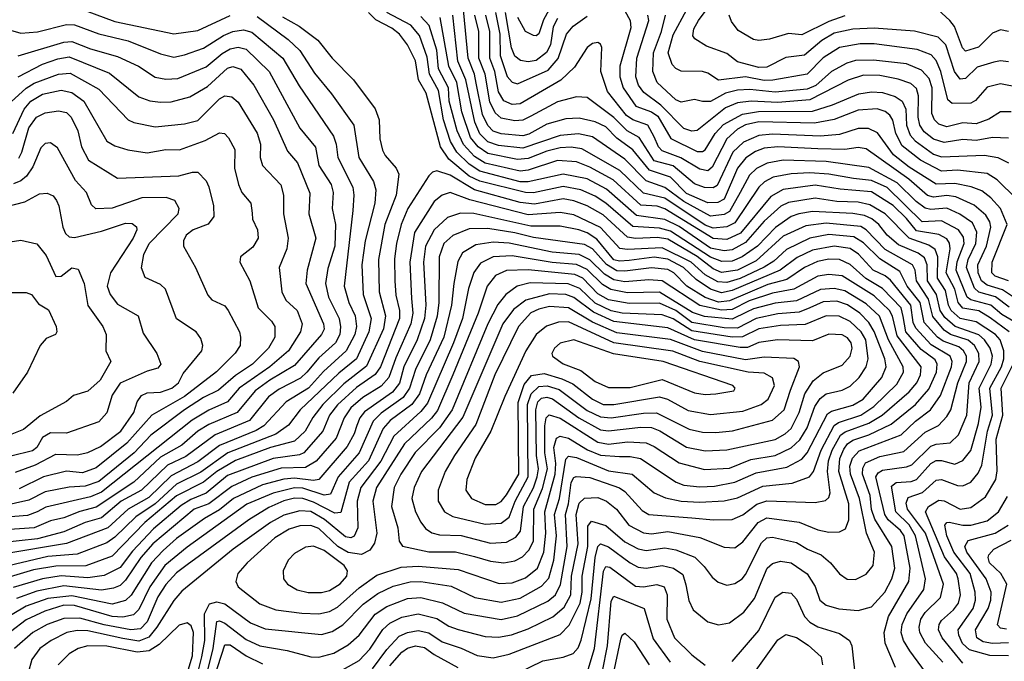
# Model space of a CAD drawing. Extents: x 1308313 to 1441400, y 959662 to 1036319.
# Tile 271 of 656: x 1339371 to 1343039, y 1000938 to 1003329. Entities that reach past the tile are written whole.
import ezdxf

# ---------------------------------------------------------------- set-up
doc = ezdxf.new("R2010")
doc.units = 0

msp = doc.modelspace()

# ---------------------------------------------------------------- linework, layer by layer
at = {"layer": '0CON10XD'}
for points in [[(1341396.4, 1003465), (1341322.1, 1003327.9), (1341304.8, 1003275.2), (1341295, 1003268.4), (1341285, 1003270), (1341255, 1003284.7), (1341226.3, 1003336.3)], [(1343055, 1003171.4), (1343025, 1003175.3), (1343000.8, 1003170.8), (1342938.5, 1003151.5), (1342895, 1003108.8), (1342875, 1003106.4), (1342853.2, 1003135), (1342821.5, 1003235), (1342793.1, 1003263.1), (1342705, 1003286), (1342555, 1003297.4), (1342475, 1003293.5), (1342405, 1003277.7), (1342359.1, 1003250.9), (1342295, 1003196), (1342225, 1003187.7), (1342155, 1003152.2), (1342125, 1003150.9), (1342045, 1003171.9), (1342005, 1003202.3), (1341929.9, 1003229.9), (1341886.8, 1003256.8), (1341878.5, 1003268.5), (1341882.8, 1003295), (1341899.5, 1003325), (1341958.1, 1003405)], [(1339615, 1003362.8), (1339725, 1003321.4), (1339945, 1003275.2), (1340035, 1003287.9), (1340155, 1003344.2)], [(1342825, 1000788.9), (1342687.2, 1000977.2), (1342663.8, 1001015), (1342655.2, 1001045), (1342659.1, 1001075), (1342676.3, 1001115), (1342738.9, 1001205), (1342745.2, 1001244.8), (1342708.8, 1001405), (1342685, 1001446.7), (1342634.9, 1001495), (1342619.6, 1001590.4), (1342636.2, 1001603.8), (1342692.8, 1001607.2), (1342712.6, 1001615), (1342765, 1001674.5), (1342785, 1001685.8), (1342805, 1001686.1), (1342855, 1001672.1), (1342885, 1001686.1), (1342915, 1001723.8), (1342943.5, 1001823.5), (1342953.6, 1001885), (1342945.5, 1001955), (1342990.8, 1002045), (1342995.1, 1002075), (1342987.1, 1002105), (1342965.9, 1002135), (1342943.8, 1002153.8), (1342855.6, 1002185.6), (1342818.3, 1002218.3), (1342800.9, 1002245), (1342787.1, 1002305), (1342752.9, 1002355), (1342752.1, 1002415), (1342741.7, 1002441.7), (1342718.6, 1002458.6), (1342645, 1002489.2), (1342602.5, 1002525), (1342571.9, 1002565), (1342546.1, 1002586.1), (1342518.6, 1002598.6), (1342475, 1002606.6), (1342325, 1002614.4), (1342274.3, 1002605.7), (1342245, 1002594.8), (1342186.3, 1002553.7), (1342119.1, 1002485), (1342062.6, 1002445), (1342025, 1002428.2), (1341987, 1002427), (1341945, 1002443.5), (1341795, 1002540.2), (1341755, 1002551.7), (1341655, 1002557.6), (1341555.1, 1002645.1), (1341515, 1002671.2), (1341461.1, 1002695), (1341395, 1002706.9), (1341285, 1002683.8), (1341255, 1002684.3), (1341085, 1002727.1), (1341045.7, 1002745.7), (1340969.3, 1002809.3), (1340938.9, 1002855), (1340885.7, 1003055), (1340856.2, 1003105), (1340844.8, 1003175), (1340816.2, 1003235), (1340785.6, 1003275), (1340757.1, 1003297.1), (1340698.2, 1003328.2), (1340670.9, 1003355)], [(1342810.6, 1000935), (1342746.1, 1001005), (1342724.4, 1001045), (1342721.7, 1001065), (1342728.6, 1001095), (1342745, 1001119.8), (1342801, 1001175), (1342812.7, 1001225), (1342745.1, 1001415), (1342678.1, 1001505), (1342673.3, 1001526.7), (1342681.5, 1001548.5), (1342735, 1001566.7), (1342785, 1001613), (1342805, 1001614.8), (1342865, 1001592.6), (1342885, 1001591.1), (1342915, 1001605.8), (1342941.8, 1001638.2), (1342955, 1001668.1), (1342977.3, 1001795), (1342995.5, 1001855), (1342985.1, 1001955), (1343028.8, 1002035), (1343037.4, 1002065), (1343037.4, 1002095), (1343024.1, 1002135), (1343006.1, 1002156.1), (1342935, 1002203), (1342875, 1002215.5), (1342841.6, 1002245), (1342831.3, 1002265), (1342819.6, 1002319.6), (1342789.8, 1002365), (1342791.2, 1002445), (1342781.9, 1002471.9), (1342758.2, 1002488.2), (1342684.5, 1002514.5), (1342595.5, 1002605.5), (1342538.5, 1002638.5), (1342495, 1002649.2), (1342415, 1002651.4), (1342335, 1002664.1), (1342235, 1002647), (1342206.8, 1002633.2), (1342145, 1002577.3), (1342075, 1002498.4), (1342025, 1002470.9), (1341995, 1002467.5), (1341945, 1002477.7), (1341827.4, 1002557.4), (1341775, 1002583.6), (1341669.4, 1002599.4), (1341556.6, 1002696.6), (1341485, 1002735.8), (1341395, 1002753.4), (1341265.4, 1002724.6), (1341235, 1002724.9), (1341085, 1002764.3), (1341045, 1002789.7), (1340999.6, 1002835), (1340975.7, 1002875), (1340949.8, 1002955), (1340930.9, 1003065), (1340897.8, 1003125), (1340888.5, 1003188.5), (1340859.8, 1003269.8), (1340827.7, 1003307.7), (1340738.1, 1003355)], [(1343085, 1002287.1), (1343032.3, 1002322.3), (1342975, 1002339.7), (1342954.7, 1002355), (1342942, 1002385), (1342941, 1002415), (1342973.2, 1002485), (1342989.3, 1002555), (1342985.1, 1002575.1), (1342970.1, 1002600.1), (1342926.8, 1002636.8), (1342858.5, 1002668.5), (1342825, 1002673.3), (1342775, 1002667.4), (1342753.2, 1002673.2), (1342684.2, 1002734.2), (1342525, 1002847.3), (1342495, 1002852.3), (1342445, 1002845.1), (1342345, 1002847.3), (1342195, 1002855.1), (1342145, 1002849.2), (1342112.2, 1002837.8), (1342076.4, 1002813.6), (1342045, 1002775.7), (1341995, 1002660), (1341972.3, 1002647.7), (1341935, 1002646.2), (1341855, 1002681.2), (1341795, 1002741.5), (1341717.5, 1002767.5), (1341655, 1002843.8), (1341595, 1002887.5), (1341555, 1002929.1), (1341515, 1002948.1), (1341455, 1002961.8), (1341405, 1002959), (1341335, 1002939), (1341267.6, 1002902.4), (1341245, 1002896.1), (1341165, 1002903.5), (1341135, 1002913.5), (1341115, 1002934), (1341095.5, 1002975), (1341071.8, 1003091.8), (1341065.3, 1003125), (1341041.6, 1003185), (1341024.5, 1003365)], [(1341143.2, 1003355), (1341159.6, 1003275), (1341160.6, 1003195), (1341187.1, 1003117.1), (1341205, 1003095.2), (1341225, 1003089.6), (1341339.2, 1003140.8), (1341376.7, 1003183.3), (1341408.5, 1003275), (1341432.6, 1003305), (1341485, 1003342.1)], [(1341375, 1003333.3), (1341358.4, 1003301.6), (1341348.6, 1003235), (1341333.4, 1003206.6), (1341295, 1003176.8), (1341265, 1003172), (1341236.3, 1003176.3), (1341215, 1003193.1), (1341203.3, 1003223.3), (1341180.7, 1003355)], [(1341625, 1003361.5), (1341644.8, 1003325), (1341647.8, 1003297.8), (1341607.3, 1003155), (1341606.4, 1003115), (1341618.6, 1003075), (1341666.3, 1003006.3), (1341725, 1002985.3), (1341748.6, 1002968.6), (1341796.3, 1002886.3), (1341895, 1002837.7), (1341915, 1002837), (1341925, 1002843.9), (1341962.4, 1002905), (1341992.5, 1002937.5), (1342063.3, 1002976.7), (1342123.2, 1002986.8), (1342325, 1002987.9), (1342399.3, 1003010.7), (1342497.7, 1003052.3), (1342545, 1003059.7), (1342585, 1003056.7), (1342632.9, 1003042.9), (1342659.3, 1003025), (1342672, 1002995), (1342675.3, 1002935), (1342688.5, 1002898.5), (1342707, 1002877), (1342775, 1002827.7), (1342805, 1002817.8), (1342965, 1002823.6), (1343015, 1002815.2), (1343054.8, 1002794.8)], [(1343095, 1003075.6), (1343025, 1003089.8), (1342975, 1003076.8), (1342932.3, 1003027.7), (1342915, 1003016.9), (1342845, 1003016.3), (1342829.3, 1003029.3), (1342803.4, 1003135), (1342785, 1003175.9), (1342767.3, 1003197.3), (1342715, 1003218), (1342555, 1003238.1), (1342501.7, 1003238.3), (1342425, 1003224.5), (1342365, 1003186.9), (1342305, 1003125.9), (1342177.3, 1003102.7), (1342145, 1003101.8), (1342075, 1003115.3), (1341975, 1003102.7), (1341935, 1003129.2), (1341915.2, 1003135.2), (1341835, 1003136.7), (1341815, 1003146.1), (1341801.7, 1003161.7), (1341787, 1003205), (1341805, 1003272.4), (1341856.1, 1003366.1)], [(1343055, 1003284.7), (1343025, 1003290.6), (1342995, 1003278.1), (1342943.4, 1003226.6), (1342895, 1003210.8), (1342883.3, 1003223.3), (1342853.6, 1003303.6), (1342836.6, 1003325), (1342775, 1003381.8)], [(1340255, 1003340), (1340370.8, 1003255), (1340413.9, 1003213.9), (1340469.6, 1003129.6), (1340532.8, 1003052.8), (1340616.2, 1002935), (1340634.8, 1002815), (1340688.9, 1002725), (1340698.1, 1002695), (1340693.7, 1002645), (1340657.3, 1002505), (1340645.5, 1002415), (1340650.5, 1002305), (1340680.3, 1002215), (1340672, 1002165), (1340625.1, 1002064.9), (1340559.2, 1002010.8), (1340416, 1001875), (1340372.5, 1001817.5), (1340325.6, 1001784.4), (1340145.9, 1001714.1), (1340045, 1001642.9), (1339955, 1001597.4), (1339875, 1001524.5), (1339803.4, 1001476.6), (1339725, 1001400.4), (1339695, 1001378.9), (1339585, 1001337.5), (1339475, 1001328.2), (1339065, 1001230.8)], [(1340349.7, 1003339.7), (1340411.8, 1003305), (1340481.7, 1003251.7), (1340535, 1003184.6), (1340614.7, 1003105), (1340695, 1002996.7), (1340709.7, 1002955), (1340712.6, 1002885), (1340722.1, 1002842.1), (1340731.9, 1002821.9), (1340773.9, 1002775), (1340783.1, 1002753.1), (1340773.7, 1002675), (1340731.3, 1002565), (1340707, 1002435), (1340710.5, 1002315), (1340733.8, 1002225), (1340726.3, 1002176.3), (1340662.8, 1002037.2), (1340578.5, 1001971.5), (1340499.9, 1001895), (1340463.4, 1001846.6), (1340434.5, 1001795), (1340395, 1001757.5), (1340305, 1001734.7), (1340175, 1001686), (1340104.8, 1001645), (1340055, 1001605.6), (1339955, 1001554.2), (1339837, 1001455), (1339715, 1001329.7), (1339616.8, 1001293.2), (1339505, 1001292.4), (1339421.9, 1001278.1), (1339144.4, 1001195.6)], [(1339205, 1003327), (1339375, 1003278.5), (1339436.9, 1003283.1), (1339545, 1003310.2), (1339575, 1003309), (1339665, 1003276.1), (1339775, 1003249.3), (1339895, 1003201.1), (1339945, 1003189.4), (1339985, 1003197), (1340055, 1003221.9), (1340129.9, 1003270.1), (1340165, 1003284.8), (1340205, 1003290.8), (1340235, 1003282.1), (1340351.5, 1003185), (1340411.6, 1003081.6), (1340539.6, 1002895), (1340550, 1002865), (1340555.7, 1002815), (1340611.7, 1002705), (1340616, 1002675), (1340612, 1002618), (1340579.6, 1002335), (1340596.6, 1002275), (1340620.1, 1002225), (1340625.9, 1002185), (1340618.9, 1002155), (1340587.6, 1002095), (1340502.4, 1002017.6), (1340446.5, 1001955), (1340363.5, 1001905), (1340280.2, 1001815), (1340252.3, 1001797.7), (1340115, 1001741.4), (1340035, 1001681.5), (1339935, 1001628.8), (1339851.8, 1001548.2), (1339774.8, 1001505.2), (1339698.8, 1001435)], [(1343057.9, 1002165), (1342987, 1002217), (1342945, 1002243.7), (1342885, 1002253.9), (1342867.3, 1002275), (1342854.9, 1002325), (1342822.9, 1002385), (1342838.2, 1002475), (1342835.5, 1002495.5), (1342825, 1002512), (1342795, 1002527.6), (1342712.2, 1002542.2), (1342675, 1002588.1), (1342625, 1002635.9), (1342545, 1002687.6), (1342427.4, 1002697.4), (1342335, 1002712.3), (1342215, 1002695.4), (1342170, 1002670), (1342056.7, 1002533.3), (1342005, 1002510), (1341955, 1002513.6), (1341775, 1002623.6), (1341746.1, 1002633.9), (1341685, 1002637.3), (1341581.6, 1002731.6), (1341495, 1002779.3), (1341445, 1002798.8), (1341375, 1002803.4), (1341265, 1002767.8), (1341235, 1002763.5), (1341105, 1002794.2), (1341065, 1002818.5), (1341023.7, 1002863.7), (1341000.2, 1002915), (1340971.4, 1003025), (1340968, 1003075), (1340931.1, 1003145), (1340924.7, 1003215), (1340896.8, 1003306.8), (1340865, 1003340.3)], [(1343090, 1002195), (1343029.6, 1002229.6), (1342989, 1002265), (1342915.1, 1002285.1), (1342901.5, 1002295), (1342859.6, 1002395), (1342863.5, 1002426.5), (1342890, 1002495), (1342887.8, 1002517.8), (1342868.3, 1002545), (1342805, 1002578.8), (1342733.7, 1002575), (1342603.4, 1002703.4), (1342545, 1002728.8), (1342477, 1002737), (1342385, 1002752.9), (1342315, 1002757.5), (1342245, 1002754.6), (1342178.1, 1002741.9), (1342145.3, 1002724.7), (1342124.1, 1002705), (1342035, 1002571.8), (1342005, 1002556.2), (1341955, 1002551.8), (1341925, 1002563), (1341775, 1002664), (1341695, 1002681.6), (1341606.7, 1002766.7), (1341465, 1002847.6), (1341425, 1002853.9), (1341385, 1002851.2), (1341335, 1002839), (1341265, 1002811.3), (1341225, 1002807.9), (1341115, 1002830.3), (1341078.4, 1002855), (1341049.9, 1002889.9), (1341017.9, 1002985), (1340999.1, 1003095), (1340969.7, 1003155), (1340937.3, 1003337.3)], [(1343056.9, 1002256.9), (1343006.1, 1002296.1), (1342945, 1002312.7), (1342927.8, 1002327.8), (1342898.1, 1002405), (1342904.9, 1002435), (1342933.4, 1002495), (1342937.3, 1002537.3), (1342921, 1002571), (1342874.1, 1002604.1), (1342825, 1002626.6), (1342765, 1002621.8), (1342745, 1002625.9), (1342711.1, 1002651.1), (1342640.5, 1002720.5), (1342535, 1002777.6), (1342375, 1002799.6), (1342215, 1002805.1), (1342156.2, 1002793.8), (1342116.4, 1002773.6), (1342090.4, 1002749.6), (1342055.7, 1002684.3), (1342015, 1002613.4), (1341995, 1002603.2), (1341945, 1002596.7), (1341845, 1002651), (1341775, 1002703.4), (1341705, 1002727.8), (1341625, 1002809.1), (1341505, 1002892.3), (1341452.6, 1002902.6), (1341385, 1002896.7), (1341245, 1002850.3), (1341155, 1002859.9), (1341115, 1002873.8), (1341085, 1002903.8), (1341066.3, 1002946.3), (1341032.4, 1003105), (1341003.5, 1003173.5), (1340984.9, 1003345)], [(1342626.3, 1002825), (1342566.6, 1002906.6), (1342533.4, 1002923.4), (1342495, 1002922.6), (1342425, 1002901.2), (1342355, 1002893.9), (1342175, 1002901.9), (1342125, 1002897.2), (1342068, 1002872), (1342027.6, 1002835), (1341969.8, 1002710.2), (1341955, 1002702.3), (1341922.7, 1002702.7), (1341885, 1002716.8), (1341805, 1002783.8), (1341735, 1002803.1), (1341679.1, 1002889.1), (1341634.3, 1002914.3), (1341583.8, 1002963.8), (1341485, 1003038.8), (1341445, 1003041.6), (1341375, 1003022.6), (1341275, 1002969.4), (1341245, 1002953.9), (1341215, 1002951.6), (1341165, 1002961.5), (1341142, 1002982), (1341122, 1003022), (1341105.5, 1003125), (1341081.7, 1003185), (1341081.4, 1003285), (1341067, 1003345)], [(1343085, 1002661.5), (1343012.3, 1002732.3), (1342975.5, 1002755), (1342865, 1002767.9), (1342805, 1002764.6), (1342727, 1002805), (1342659, 1002859), (1342635.1, 1002905), (1342623.8, 1002953.8), (1342612.8, 1002972.8), (1342595, 1002986.3), (1342565, 1002995.8), (1342495, 1002990.8), (1342405, 1002956), (1342332.4, 1002942.4), (1342125, 1002947.6), (1342075, 1002937.2), (1342045, 1002921.2), (1342005.6, 1002884.4), (1341950.7, 1002779.3), (1341935, 1002764.8), (1341905, 1002771), (1341833.5, 1002813.5), (1341765, 1002839.5), (1341750.6, 1002855), (1341735, 1002892.5), (1341711.1, 1002935), (1341655, 1002955.4), (1341631.9, 1002971.9), (1341560.5, 1003060.5), (1341536.1, 1003135), (1341539.1, 1003225), (1341535, 1003237.5), (1341525, 1003243.1), (1341505, 1003239.5), (1341485.6, 1003225), (1341438.3, 1003151.7), (1341387.3, 1003102.7), (1341235, 1003015.2), (1341205, 1003012.9), (1341175, 1003026.6), (1341155, 1003059.6), (1341140.8, 1003135), (1341122.1, 1003185), (1341122.6, 1003285), (1341107.2, 1003345)], [(1343055, 1002887), (1342995, 1002889.8), (1342935, 1002878.4), (1342885, 1002881.7), (1342815, 1002871.2), (1342775, 1002883.5), (1342740.7, 1002910.7), (1342725, 1002935.4), (1342718.8, 1002965), (1342720.1, 1003045), (1342712, 1003072), (1342691.3, 1003091.3), (1342643.6, 1003106.4), (1342575, 1003121.1), (1342515, 1003121.3), (1342457.3, 1003102.7), (1342315, 1003029.9), (1342195, 1003020.4), (1342095.5, 1003024.5), (1342045, 1003019.2), (1342000.2, 1002999.8), (1341895, 1002915.3), (1341875, 1002913.6), (1341845, 1002922.5), (1341759.7, 1003009.7), (1341696.8, 1003056.8), (1341676.5, 1003085), (1341666.2, 1003115), (1341670.7, 1003185), (1341714.5, 1003325), (1341710.5, 1003345)], [(1343065, 1002984.7), (1343025, 1002985.3), (1342981.9, 1002958.1), (1342935, 1002940), (1342885, 1002943.8), (1342825, 1002929.7), (1342795, 1002939.1), (1342779.8, 1002955), (1342769.5, 1002979.5), (1342770.1, 1003075), (1342759.3, 1003109.3), (1342731, 1003141), (1342675, 1003164.2), (1342551.8, 1003178.2), (1342485, 1003177), (1342453.1, 1003166.9), (1342395, 1003135.9), (1342336.6, 1003083.4), (1342305, 1003069.3), (1342185, 1003058.9), (1342091.6, 1003068.4), (1342045, 1003066.5), (1342000.8, 1003055), (1341945, 1003023.7), (1341915, 1003023.7), (1341885, 1003031.4), (1341835, 1003021.3), (1341815, 1003029.6), (1341745.7, 1003095), (1341729.4, 1003135), (1341731.8, 1003205), (1341762.1, 1003285), (1341776.8, 1003345)], [(1342445, 1003342.8), (1342385, 1003321.5), (1342285, 1003272), (1342235, 1003277), (1342165, 1003255.7), (1342125, 1003250.5), (1342105, 1003254.1), (1342048.2, 1003288.2), (1342022.3, 1003322.3), (1342013.9, 1003345)], [(1339365, 1003194), (1339535, 1003244.3), (1339565, 1003247.7), (1339635, 1003219.4), (1339735, 1003191.9), (1339813.8, 1003155), (1339875, 1003114.8), (1339915, 1003107.3), (1339960.2, 1003109.8)], [(1339960.2, 1003109.8), (1340065, 1003152.4), (1340125, 1003202.8), (1340155, 1003220.3), (1340185, 1003226.5), (1340215, 1003218.9), (1340300.2, 1003135), (1340415, 1002923.8), (1340473.1, 1002853.1), (1340484.8, 1002785), (1340530.8, 1002715), (1340539, 1002685), (1340534.8, 1002625), (1340547.7, 1002565), (1340544.8, 1002485), (1340518.7, 1002401.3), (1340510.2, 1002345), (1340521.1, 1002295), (1340560.8, 1002215), (1340566.5, 1002183.5), (1340563.2, 1002155), (1340547.4, 1002125), (1340485, 1002068.4), (1340440.2, 1002015), (1340416.9, 1001993.1), (1340338, 1001952), (1340297.4, 1001922.6), (1340226.5, 1001835), (1340098.6, 1001781.4), (1339989.4, 1001700.6), (1339921.7, 1001668.3), (1339825, 1001575.6), (1339749, 1001535), (1339675, 1001472.7), (1339615, 1001455.1), (1339535, 1001420.8), (1339436.5, 1001393.5), (1339300.3, 1001379.7)], [(1339365, 1003115.2), (1339455, 1003163.1), (1339513, 1003183), (1339555, 1003190.1), (1339705, 1003128.8), (1339815, 1003040.5), (1339855, 1003025.7), (1339895, 1003021.4), (1339935, 1003022.9), (1340005, 1003040.8), (1340069.9, 1003080.1), (1340145, 1003147.5), (1340165, 1003153.5), (1340194.2, 1003144.2), (1340243, 1003085), (1340316.7, 1002955), (1340368.4, 1002838.4), (1340406.3, 1002795), (1340451.5, 1002681.5), (1340448.4, 1002605), (1340474, 1002515), (1340441.6, 1002395), (1340437.3, 1002345), (1340502.1, 1002195), (1340505.2, 1002175), (1340495.7, 1002155), (1340395, 1002040), (1340302.5, 1001985), (1340248, 1001945), (1340181.1, 1001865), (1340075, 1001820.3), (1340035, 1001795.1), (1339975, 1001742.8), (1339895, 1001698.6), (1339795.9, 1001605), (1339655, 1001511.8), (1339595, 1001496.3), (1339535, 1001471.8), (1339485, 1001461.4), (1339425, 1001435.4), (1339295, 1001426.4)], [(1339325, 1003009.8), (1339395, 1003073), (1339425, 1003092.1), (1339515, 1003126), (1339559.1, 1003129.1), (1339665, 1003069.8), (1339775.3, 1002955.3), (1339795.3, 1002945.3), (1339875, 1002929.8), (1339985, 1002940.7), (1340035, 1002952.3), (1340115, 1003033.9), (1340135, 1003044.8), (1340161.5, 1003041.5), (1340185, 1003020.8), (1340255, 1002905.5), (1340268.1, 1002865), (1340266.6, 1002815), (1340275.3, 1002785), (1340343.5, 1002713.5), (1340353.2, 1002675), (1340353.6, 1002605), (1340371.1, 1002515), (1340365.8, 1002475), (1340337.2, 1002405), (1340347.7, 1002315), (1340362.8, 1002282.8), (1340405, 1002244.5), (1340423.2, 1002195), (1340417, 1002165), (1340372.7, 1002095), (1340302.6, 1002035), (1340188.9, 1001955), (1340144.8, 1001905), (1340075, 1001874), (1340013.5, 1001836.5), (1339675, 1001568.4), (1339635, 1001550.5), (1339468, 1001512), (1339435.3, 1001495), (1339399.1, 1001480.9), (1339305, 1001473.1)], [(1339344.8, 1002905), (1339387.9, 1002995), (1339412, 1003025), (1339455, 1003050.5), (1339525, 1003066), (1339565, 1003056.6), (1339609.7, 1003025), (1339695.6, 1002875.6), (1339725, 1002858.6), (1339773.3, 1002843.3), (1339845, 1002832), (1339915, 1002844.7), (1339966.3, 1002843.7), (1340061.5, 1002878.5), (1340115, 1002906.8), (1340134, 1002904), (1340148.8, 1002888.8), (1340172.5, 1002845), (1340171.2, 1002775), (1340185.3, 1002715), (1340197.8, 1002685), (1340231.5, 1002645), (1340237.3, 1002607.3), (1340237.5, 1002585), (1340256.1, 1002545), (1340258.7, 1002515), (1340239.2, 1002480.8), (1340193.3, 1002445), (1340190.5, 1002425), (1340228.4, 1002355), (1340259.4, 1002255), (1340308.9, 1002205), (1340321.2, 1002185), (1340321.6, 1002145), (1340298.1, 1002105), (1340238.4, 1002045), (1340175, 1002003.2), (1340111.8, 1001948.2), (1340055, 1001921.3), (1339985, 1001875.1), (1339859.8, 1001780.2), (1339797.7, 1001715), (1339665, 1001608.3), (1339615, 1001589.9), (1339555, 1001586.5), (1339465, 1001569.7), (1339405, 1001538.8), (1339205, 1001493.3)], [(1339367, 1002813), (1339379, 1002835), (1339404.3, 1002925), (1339433.3, 1002965), (1339465, 1002981.9), (1339515, 1002989.4), (1339545, 1002982.4), (1339562.4, 1002965), (1339587.7, 1002915), (1339600.9, 1002855), (1339627.6, 1002805), (1339735, 1002738.2), (1339963.8, 1002746.2), (1340015, 1002760.4), (1340035, 1002760), (1340065, 1002727.8), (1340075.2, 1002705.2), (1340093.3, 1002635), (1340093.5, 1002595), (1340073, 1002567), (1340016.7, 1002545), (1339990.9, 1002525), (1339980.5, 1002505), (1339981.5, 1002485), (1340026, 1002405), (1340071.7, 1002301.7), (1340087.1, 1002285), (1340135, 1002261.8), (1340147.8, 1002245), (1340189.1, 1002165), (1340193.6, 1002145), (1340192.7, 1002115), (1340173.6, 1002086.4), (1340104.1, 1002015.9), (1339984.8, 1001925), (1339863.2, 1001855), (1339769.6, 1001750.4), (1339655, 1001658.6), (1339605, 1001640.2), (1339545, 1001645.8), (1339459.1, 1001625), (1339369.1, 1001580.9)], [(1339355, 1001642.8), (1339429.9, 1001670.1), (1339505, 1001709.1), (1339585, 1001707.5), (1339625, 1001716), (1339671.4, 1001738.6), (1339747.9, 1001795), (1339795.6, 1001865), (1339808.2, 1001905), (1339825, 1001927.6), (1339845, 1001937.7), (1339895, 1001940), (1339938.1, 1001955), (1339962.3, 1001975), (1339980.3, 1002009.7), (1340048.8, 1002095), (1340053.6, 1002115), (1340045, 1002141.2), (1340028.1, 1002165), (1339955, 1002214.4), (1339913.8, 1002325), (1339895, 1002342.3), (1339837.7, 1002367.7), (1339824, 1002404), (1339833.6, 1002453.6), (1339853.3, 1002495), (1339961.3, 1002605), (1339964.5, 1002625), (1339948.5, 1002655), (1339916, 1002666), (1339825.5, 1002664.5), (1339715, 1002626.1), (1339653.8, 1002623.8), (1339638.1, 1002638.1), (1339619.6, 1002685), (1339579, 1002729), (1339511.2, 1002851.2), (1339485, 1002870), (1339465, 1002867.3), (1339449.2, 1002850.8), (1339419.5, 1002780.5), (1339396.1, 1002745), (1339375, 1002728.1), (1339347.4, 1002717.4)], [(1343055, 1002355.6), (1343005, 1002373.3), (1342992.4, 1002385), (1342994.6, 1002425), (1343049.5, 1002565), (1343025.5, 1002625), (1342989.6, 1002665), (1342955, 1002690.2), (1342915.8, 1002705.8), (1342855, 1002718.2), (1342785, 1002715.9), (1342685, 1002778.6), (1342626.3, 1002825)], [(1342633.4, 1000915), (1342595.5, 1001005.5), (1342592, 1001045), (1342607.6, 1001105), (1342683.6, 1001235), (1342688, 1001285), (1342665.9, 1001405), (1342652.9, 1001425), (1342606.7, 1001465), (1342594.2, 1001485), (1342561, 1001625), (1342569.5, 1001640.5), (1342585, 1001649.9), (1342675, 1001661.9), (1342695, 1001670.3), (1342765, 1001740), (1342785, 1001747.4), (1342838.1, 1001751.9), (1342868.6, 1001781.4), (1342899.5, 1001855), (1342908.9, 1001975), (1342946, 1002055), (1342944.1, 1002085), (1342928.6, 1002115), (1342904.1, 1002134.1), (1342838.5, 1002155), (1342815, 1002172.1), (1342772.8, 1002222.8), (1342756.6, 1002286.6), (1342712.3, 1002355), (1342707.4, 1002395), (1342697.7, 1002415), (1342595, 1002472.6), (1342525.1, 1002545.1), (1342505, 1002557.3), (1342375, 1002570), (1342300.2, 1002559.8), (1342215, 1002521.5), (1342115, 1002430), (1342044.9, 1002395.1), (1341985, 1002386.5), (1341955, 1002399.8), (1341895, 1002445.9), (1341785, 1002510.3), (1341746.7, 1002516.7), (1341665, 1002513), (1341635, 1002517.6), (1341545, 1002601.4), (1341485, 1002634.6), (1341435, 1002653.3), (1341395, 1002660.8), (1341288.4, 1002641.6), (1341235, 1002647.1), (1341065, 1002694.9), (1340975, 1002749.1), (1340925, 1002765.3), (1340909.1, 1002760.9), (1340895, 1002747.3), (1340816.6, 1002625), (1340791.8, 1002565), (1340775.1, 1002495), (1340767.5, 1002437.5), (1340768, 1002355), (1340772.3, 1002302.3), (1340786, 1002245), (1340785.6, 1002215), (1340715, 1002035.3), (1340695, 1002006.2), (1340625, 1001958.6), (1340555, 1001893.6), (1340524.9, 1001855), (1340500.7, 1001795), (1340429.3, 1001715), (1340412.8, 1001707.2), (1340315, 1001693.1), (1340145, 1001630.3), (1340065.2, 1001564.8), (1340008.9, 1001541.1), (1339972, 1001518), (1339868.8, 1001431.2), (1339791.3, 1001348.7), (1339745, 1001287.4), (1339685, 1001257.8), (1339625, 1001249.1), (1339525, 1001256.2), (1339455.1, 1001244.9), (1339346.9, 1001213.1)], [(1339292.7, 1002625), (1339390.4, 1002649.6), (1339445, 1002679.1), (1339472.6, 1002682.6), (1339495, 1002671.9), (1339507.7, 1002655), (1339516.5, 1002635), (1339531, 1002555), (1339541.7, 1002531.7), (1339555, 1002519.6), (1339575, 1002517.5), (1339675, 1002540.5), (1339765, 1002570.2), (1339789.1, 1002569.1), (1339806.4, 1002556.4), (1339807.1, 1002545), (1339793.4, 1002515), (1339709.4, 1002385), (1339696.4, 1002335), (1339707.9, 1002305), (1339735, 1002268.9), (1339811.5, 1002225), (1339830.3, 1002160.3), (1339881.8, 1002085), (1339896.2, 1002045), (1339885, 1002030.4), (1339845, 1002019.1), (1339745, 1001974.7), (1339715, 1001928.9), (1339695.9, 1001864.1), (1339665, 1001830), (1339545, 1001788.4), (1339485, 1001789.1), (1339455, 1001771.2)], [(1341175, 1000869), (1341320.4, 1000939.6), (1341395, 1000952.9), (1341432.6, 1000967.4), (1341451.6, 1000988.4), (1341463, 1001017), (1341500, 1001170), (1341514.7, 1001325), (1341525, 1001366), (1341535, 1001376), (1341565, 1001364.2), (1341645, 1001304.1), (1341675, 1001288.3), (1341705, 1001284.5), (1341765, 1001295.2), (1341807.1, 1001285), (1341841.8, 1001261.8), (1341853.1, 1001223.1), (1341863.9, 1001163.9), (1341880.1, 1001130.1), (1341935, 1001085.4), (1341975, 1001073.1), (1342015, 1001081.1), (1342069.1, 1001120.9), (1342108, 1001172), (1342155.8, 1001284.2), (1342175, 1001302.8), (1342205, 1001310.7), (1342245, 1001304.8), (1342304.2, 1001264.2), (1342335, 1001216.4), (1342352.4, 1001165), (1342375, 1001146.9), (1342423.2, 1001133.2), (1342495, 1001127.4), (1342545, 1001140.6), (1342593.9, 1001195), (1342620.4, 1001245), (1342631.6, 1001285), (1342620.3, 1001365), (1342557.2, 1001467.2), (1342545, 1001503.5), (1342539, 1001555), (1342511.3, 1001635), (1342512.5, 1001657.5), (1342522.7, 1001677.3), (1342575, 1001701.5), (1342665, 1001719.5), (1342745, 1001792), (1342793.8, 1001816.2), (1342825, 1001849.4), (1342840, 1001875), (1342866.6, 1001975), (1342899, 1002055), (1342898.2, 1002075), (1342887.5, 1002095), (1342869.3, 1002109.3), (1342811.1, 1002131.1), (1342790.3, 1002145), (1342740.4, 1002200.4), (1342725.8, 1002275), (1342677.4, 1002335), (1342650.2, 1002390.2), (1342575, 1002437), (1342515, 1002497.4), (1342478.8, 1002518.8), (1342385, 1002528.2), (1342315, 1002514.4), (1342227.6, 1002472.4), (1342180.9, 1002429.1), (1342145, 1002406.2), (1342055.4, 1002364.6), (1342005, 1002349.2), (1341971.5, 1002351.5), (1341925, 1002377.7), (1341873.1, 1002425), (1341765, 1002478.8), (1341635, 1002472.2), (1341606.2, 1002476.2), (1341534.3, 1002554.3), (1341435, 1002602), (1341385, 1002610.4), (1341265, 1002601.6), (1341047.4, 1002657.4), (1340975, 1002684.3), (1340945, 1002674.3), (1340915, 1002650.9), (1340842, 1002535), (1340824.9, 1002425), (1340830.1, 1002290.1), (1340835.3, 1002235), (1340828.4, 1002195), (1340771.6, 1002068.4), (1340745.9, 1001995), (1340717.4, 1001962.6), (1340649.1, 1001920.9), (1340605, 1001881.9), (1340579.8, 1001845), (1340550.2, 1001769.8), (1340475, 1001683.1), (1340435, 1001659.3), (1340345, 1001657.6), (1340235, 1001623.5), (1340160.7, 1001589.3), (1340075.2, 1001525), (1340020.7, 1001505), (1339866.2, 1001375), (1339822.3, 1001325), (1339765, 1001240), (1339745, 1001220), (1339720.2, 1001209.8), (1339675, 1001202.9), (1339535, 1001219.1), (1339435, 1001199.4), (1339358.3, 1001171.7)], [(1340685, 1000910), (1340738.2, 1000981.8), (1340785, 1001031.9), (1340815, 1001045.7), (1340855, 1001052.3), (1340895, 1001043.6), (1340945, 1001009.8), (1341015, 1000987.2), (1341075, 1000959.4), (1341135, 1000951), (1341195, 1000964.4), (1341385, 1001038), (1341417.9, 1001072.1), (1341458.6, 1001155), (1341466.8, 1001195), (1341466.6, 1001255), (1341487.2, 1001365), (1341488.1, 1001441.9), (1341500.6, 1001459.4), (1341555, 1001444.4), (1341625, 1001383.5), (1341675, 1001357.1), (1341705, 1001350.8), (1341775, 1001360), (1341815, 1001353.5), (1341886, 1001326), (1341920.5, 1001290.5), (1341950.8, 1001250.8), (1341972.6, 1001232.6), (1342005, 1001221.5), (1342035, 1001227.5), (1342062.9, 1001245), (1342075, 1001260.8), (1342135, 1001379), (1342155, 1001397.3), (1342175, 1001400.4), (1342265, 1001380.6), (1342305.4, 1001355.4), (1342356.4, 1001335), (1342391.8, 1001305), (1342425, 1001263.8), (1342453.2, 1001243.2), (1342485, 1001242.3), (1342525, 1001262.3), (1342550.6, 1001295), (1342555.6, 1001345), (1342525.3, 1001415.3), (1342500.1, 1001545), (1342466, 1001635), (1342464.2, 1001665), (1342473.1, 1001695), (1342498.1, 1001721.9), (1342655, 1001781.7), (1342707.8, 1001832.2), (1342764.1, 1001875), (1342802, 1001928), (1342842.4, 1002035), (1342845.1, 1002055), (1342837.6, 1002075), (1342767.2, 1002117.2), (1342709.1, 1002179.1), (1342699.6, 1002199.6), (1342690.9, 1002265), (1342615, 1002357.5), (1342595, 1002373.8), (1342550.5, 1002395), (1342495.8, 1002455), (1342465, 1002475.6), (1342405, 1002484.5), (1342325, 1002469.5), (1342267.8, 1002442.2), (1342204.4, 1002395.6), (1342025, 1002319.6), (1341985, 1002310.9), (1341945, 1002323.8), (1341890.8, 1002360.8), (1341843.6, 1002405), (1341785, 1002435.6), (1341735, 1002443.9), (1341641.6, 1002431.6), (1341605, 1002428.2), (1341585, 1002434.3), (1341520.9, 1002510.9), (1341485, 1002534.6), (1341454.2, 1002545.8), (1341385, 1002559.5), (1341275, 1002559.4), (1341063.2, 1002606.8), (1341012.5, 1002607.5), (1340965, 1002591.5), (1340914.8, 1002545), (1340882.4, 1002485), (1340874.9, 1002425.1), (1340883.7, 1002265), (1340879.1, 1002215), (1340852, 1002135), (1340801.7, 1002035), (1340785.9, 1001974.1), (1340759.6, 1001940.4), (1340655, 1001867.3), (1340637.6, 1001845), (1340626.2, 1001816.2), (1340616.6, 1001785), (1340591.3, 1001738.7), (1340485.8, 1001615), (1340465, 1001611.5), (1340395, 1001620.3), (1340355, 1001616.4), (1340275, 1001594.7), (1340167.4, 1001545), (1340115, 1001502.4), (1340059.7, 1001470.3), (1339955.2, 1001395), (1339905, 1001351), (1339861.9, 1001305), (1339786.2, 1001183.8), (1339765.3, 1001164.7), (1339715, 1001150.6), (1339565, 1001182.3), (1339475, 1001171.6), (1339395, 1001143.3), (1339283.1, 1001076.9)], [(1340545, 1000890), (1340635, 1000940.6), (1340675, 1000982.9), (1340724.1, 1001055.9), (1340750, 1001080), (1340795, 1001102.5), (1340855, 1001114.8), (1340925, 1001096.8), (1340969.1, 1001069.1), (1341005, 1001056.1), (1341105, 1001030), (1341155, 1001028.3), (1341203, 1001037), (1341265, 1001059.2), (1341357.1, 1001102.9), (1341399.9, 1001140.1), (1341424.4, 1001185), (1341426.1, 1001255), (1341451.4, 1001375), (1341444.5, 1001485), (1341455, 1001527.5), (1341475, 1001546.1), (1341525, 1001548.3), (1341556.8, 1001535), (1341594.1, 1001504.1), (1341640, 1001445), (1341695, 1001416.2), (1341725, 1001413), (1341785, 1001421.1), (1341905, 1001399.6), (1341995, 1001362.9), (1342035, 1001360), (1342065, 1001383.5), (1342121.7, 1001455), (1342155, 1001472.8), (1342275, 1001456), (1342345, 1001427.1), (1342385, 1001419.5), (1342425, 1001420.3), (1342448.2, 1001431.8), (1342459.5, 1001465), (1342460.1, 1001525), (1342422.5, 1001645), (1342426.8, 1001693.2), (1342441.5, 1001728.5), (1342455, 1001747.6), (1342475, 1001761.7), (1342535, 1001782.2), (1342618.3, 1001821.7), (1342708.5, 1001895), (1342758.2, 1001951.8), (1342786.7, 1002015), (1342789.4, 1002045), (1342781.6, 1002061.6), (1342729.1, 1002099.1), (1342672, 1002165), (1342662, 1002222), (1342654.9, 1002255), (1342585, 1002327.1), (1342523.8, 1002363.8), (1342465, 1002416.7), (1342425, 1002434.6), (1342385, 1002436.4), (1342342.7, 1002427.3), (1342295, 1002405.7), (1342229.2, 1002360.8), (1342158.8, 1002341.2), (1342015, 1002280.6), (1341975, 1002276.4), (1341925, 1002292.8), (1341856.1, 1002336.1), (1341807.7, 1002385), (1341785, 1002397.8), (1341725, 1002403.4), (1341625, 1002391.2), (1341595, 1002392.7), (1341556.9, 1002416.9), (1341505, 1002475.1), (1341475, 1002491.1), (1341285, 1002516.5), (1341215, 1002534.7), (1341115, 1002550.7), (1341045, 1002549), (1340985, 1002524.8), (1340951.5, 1002495), (1340933.2, 1002445), (1340932.3, 1002275), (1340925.6, 1002224.4), (1340900, 1002135), (1340845.1, 1002024.9), (1340823.3, 1001955), (1340799.8, 1001920.2), (1340717.6, 1001862.4), (1340687.3, 1001832.7), (1340635.4, 1001715), (1340557.4, 1001625), (1340529.1, 1001560.9), (1340505, 1001556.9), (1340425, 1001582.5), (1340395, 1001584.3), (1340315, 1001564), (1340217, 1001523), (1339995, 1001363.2), (1339911.6, 1001295), (1339855, 1001215.7), (1339815, 1001130.7), (1339795, 1001110.5), (1339755, 1001101.9), (1339715, 1001105.3), (1339575, 1001145.5), (1339535, 1001146.8), (1339464.7, 1001125), (1339395, 1001092), (1339277.3, 1001002.7)], [(1339285, 1002493.1), (1339375, 1002507.2), (1339435, 1002493.2), (1339469.8, 1002449.8), (1339505, 1002371.9), (1339525, 1002373.4), (1339565, 1002403.5), (1339589.1, 1002399.1), (1339610.7, 1002345), (1339624, 1002264), (1339680, 1002185), (1339692.9, 1002155), (1339692.1, 1002095), (1339710.8, 1002055), (1339670.2, 1001985), (1339625, 1001944.7), (1339571.3, 1001928.7), (1339544.7, 1001905.3), (1339447.3, 1001852.7), (1339385, 1001801.6), (1339316.1, 1001773.9)], [(1340061.3, 1000865), (1340091.7, 1000985), (1340105, 1001086.4), (1340115, 1001089.1), (1340135, 1001080), (1340215, 1001019.5), (1340265, 1000994.8), (1340367.5, 1000977.5), (1340455, 1000954.8), (1340485, 1000953.5), (1340541.5, 1000968.5), (1340595, 1000998.9), (1340635.3, 1001034.7), (1340695, 1001113.1), (1340738.3, 1001141.7), (1340815, 1001171.7), (1340865, 1001175.2), (1340945.9, 1001155.9), (1341026.7, 1001116.7), (1341165, 1001093.5), (1341225, 1001107.1), (1341338.3, 1001161.7), (1341366.7, 1001185), (1341385.5, 1001224.5), (1341410.7, 1001365), (1341403.9, 1001485), (1341416, 1001525), (1341426, 1001604), (1341435, 1001622.5), (1341444.1, 1001625.9), (1341495, 1001622.6), (1341605, 1001584.1), (1341625, 1001570.5), (1341689.8, 1001499.8), (1341714.6, 1001484.6), (1341875, 1001472.4), (1341955.6, 1001464.4), (1342025, 1001466), (1342065, 1001483.5), (1342117.2, 1001522.8), (1342155, 1001535.1), (1342335, 1001529.5), (1342373.2, 1001536.8), (1342385, 1001548.1), (1342390, 1001565), (1342380.7, 1001645), (1342384.7, 1001685), (1342398.5, 1001725), (1342429.5, 1001780.5), (1342446.6, 1001793.4), (1342534.3, 1001825.7), (1342584.6, 1001855.4), (1342685, 1001941.8), (1342713.8, 1001975), (1342727.3, 1002005), (1342729.2, 1002035), (1342639.9, 1002149.9), (1342623.2, 1002223.2), (1342612.1, 1002245), (1342555, 1002299.5), (1342435, 1002374.1), (1342385, 1002379.6), (1342345, 1002373.2), (1342255, 1002324.7), (1342175, 1002308.9), (1342088.7, 1002281.3), (1342025, 1002249), (1341985, 1002245.7), (1341905, 1002263.6), (1341765, 1002354.9), (1341715, 1002359), (1341625, 1002351.5), (1341585, 1002359.1), (1341549.9, 1002379.9), (1341495, 1002434), (1341455, 1002453.7), (1341355, 1002461.8), (1341195, 1002496), (1341135, 1002500), (1341070.1, 1002489.9), (1341020.2, 1002459.8), (1341002.7, 1002427.3), (1340988.6, 1002345), (1340979.8, 1002265), (1340951.2, 1002145), (1340885, 1002004.7), (1340859.8, 1001935), (1340832, 1001895), (1340751.4, 1001835), (1340724.9, 1001805), (1340670.8, 1001685), (1340597.8, 1001605), (1340567.3, 1001492.7), (1340545, 1001490), (1340465, 1001531.2), (1340425, 1001544.3), (1340395, 1001545.1), (1340355, 1001535.3), (1340298.9, 1001511.1), (1340224.9, 1001465.1), (1339995, 1001296.8), (1339955, 1001268), (1339915, 1001224.4), (1339885, 1001177.7), (1339845, 1001084.8), (1339820.8, 1001059.2), (1339785, 1001054.5), (1339685, 1001073.3), (1339595, 1001098.3), (1339535, 1001096.7), (1339473.4, 1001075), (1339419.3, 1001045), (1339351.6, 1000985)], [(1340030.7, 1000879.3), (1340049.8, 1000955), (1340060, 1001015), (1340058.8, 1001115), (1340078.4, 1001151.6), (1340105, 1001159.7), (1340135, 1001152.2), (1340230.7, 1001080.7), (1340285, 1001058.8), (1340495, 1001037.6), (1340535, 1001049.1), (1340575, 1001073.5), (1340649.8, 1001150.2), (1340705, 1001191), (1340762.5, 1001217.5), (1340825, 1001233.4), (1340865, 1001235.4), (1340977.8, 1001217.8), (1341066.7, 1001175), (1341165, 1001158.2), (1341235, 1001172.4), (1341315, 1001217.3), (1341342.1, 1001247.9), (1341361, 1001315), (1341370.2, 1001405), (1341363, 1001485), (1341382.5, 1001545), (1341405, 1001690.5), (1341415, 1001702.5), (1341445, 1001697), (1341565, 1001647.5), (1341652.9, 1001635), (1341735, 1001565.2), (1341776.7, 1001546.7), (1341835, 1001534.3), (1341905, 1001530.3), (1341995, 1001536.2), (1342045, 1001547.1), (1342139.5, 1001590.5), (1342248.3, 1001601.7), (1342313.2, 1001625), (1342328.4, 1001645), (1342356.4, 1001725), (1342405, 1001816.8), (1342422.1, 1001827.9), (1342505, 1001854.9), (1342552.8, 1001887.2), (1342639.4, 1001970.6), (1342664.1, 1002015), (1342662.3, 1002035), (1342607.8, 1002135), (1342573.8, 1002223.8), (1342525, 1002270.2), (1342445, 1002318.3), (1342405, 1002326.8), (1342355, 1002323.2), (1342265, 1002281.5), (1342185, 1002272.2), (1342105, 1002251.3), (1342078.6, 1002238.6), (1342025, 1002212.1), (1341922.4, 1002222.4), (1341877.3, 1002237.3), (1341755, 1002313.6), (1341635, 1002310.9), (1341573.5, 1002323.5), (1341541.7, 1002341.7), (1341485, 1002397.1), (1341445, 1002416.5), (1341355, 1002423.2), (1341205, 1002449), (1341134.9, 1002445.1), (1341088.2, 1002421.8), (1341063.1, 1002386.9), (1341043, 1002327), (1341020, 1002215), (1340987.4, 1002125), (1340889.8, 1001900.2), (1340865, 1001868.9), (1340765, 1001776.9), (1340716.1, 1001683.9), (1340641.7, 1001585), (1340628.5, 1001535), (1340630.2, 1001435), (1340616.4, 1001403.6), (1340605, 1001398), (1340585, 1001401), (1340506.4, 1001466.4), (1340455, 1001495.8), (1340415, 1001498.4), (1340355, 1001482.7), (1340305.1, 1001454.9), (1340166.2, 1001355), (1339975, 1001199.5), (1339945.1, 1001164.9), (1339881.7, 1001065), (1339851.7, 1001028.3), (1339815, 1001013.3), (1339755, 1001022.6), (1339625, 1001051.7), (1339585, 1001052.7), (1339546.4, 1001045), (1339487.3, 1001015), (1339445.3, 1000985), (1339415.7, 1000945), (1339401.9, 1000895)], [(1340485, 1001114.4), (1340525, 1001123.3), (1340555, 1001139.8), (1340635, 1001211.6), (1340700.8, 1001259.2), (1340791.9, 1001288.1), (1340855, 1001292.8), (1341005, 1001280.3), (1341157.6, 1001227.6), (1341205, 1001230), (1341255, 1001248.4), (1341300.2, 1001285), (1341323.8, 1001345), (1341330.9, 1001415), (1341326.7, 1001495), (1341366.3, 1001635), (1341368.4, 1001675), (1341361.1, 1001735), (1341370.7, 1001769.3), (1341385, 1001776.7), (1341415, 1001769.4), (1341485.8, 1001725.8), (1341535, 1001705.3), (1341605, 1001700.8), (1341645, 1001701.5), (1341683.6, 1001693.6), (1341817.1, 1001605), (1341845, 1001594.5), (1341905, 1001587.9), (1341959.5, 1001590.5), (1342035, 1001605.1), (1342115, 1001640.3), (1342229.1, 1001660.9), (1342285, 1001690.7), (1342305.3, 1001714.7), (1342380.3, 1001859.7), (1342395, 1001870), (1342475, 1001892.4), (1342513, 1001915), (1342583.2, 1001995), (1342598.8, 1002035), (1342594.2, 1002065), (1342555, 1002166.7), (1342535, 1002199.6), (1342501.5, 1002235), (1342455, 1002266.4), (1342415, 1002279.9), (1342365, 1002276.6), (1342314.3, 1002255), (1342275, 1002238.7), (1342195, 1002232.8), (1342115, 1002214.9), (1342045, 1002179.4), (1341995, 1002179.8), (1341875, 1002199.7), (1341815.2, 1002245.2), (1341755, 1002271.9), (1341641.6, 1002271.6), (1341565, 1002284.9), (1341525, 1002307.5), (1341469.4, 1002365), (1341439, 1002379), (1341265, 1002396.9), (1341185, 1002393.8), (1341144.1, 1002375), (1341112.1, 1002335), (1341079.1, 1002235), (1340985.1, 1002004.9), (1340927.7, 1001872.3), (1340905, 1001843.5), (1340805, 1001748.7), (1340700.1, 1001585), (1340686.8, 1001535), (1340701.6, 1001415), (1340692.5, 1001377.5), (1340675, 1001352.3), (1340643.9, 1001336.1), (1340595, 1001342.9), (1340555.9, 1001365.9), (1340485, 1001432.6), (1340455, 1001443.7), (1340415, 1001443.1), (1340375, 1001430), (1340321.7, 1001398.3), (1340217.8, 1001305), (1340184, 1001265), (1340175.4, 1001235.4), (1340184.5, 1001215), (1340265, 1001151.9), (1340325, 1001129.8), (1340422.3, 1001117.7), (1340485, 1001114.4)], [(1341175, 1001304.8), (1341215, 1001311.9), (1341243.5, 1001326.5), (1341268.3, 1001351.7), (1341284.9, 1001385), (1341286.8, 1001505), (1341318.9, 1001581.1), (1341337, 1001655), (1341327, 1001715), (1341326.8, 1001815), (1341332.5, 1001845), (1341343.6, 1001856.4), (1341385, 1001843.6), (1341525, 1001753.9), (1341565, 1001747.1), (1341635, 1001755.6), (1341705, 1001751.4), (1341735, 1001738.3), (1341827.9, 1001677.9), (1341922.6, 1001652.6), (1342015, 1001657), (1342095, 1001689.9), (1342185.3, 1001704.7), (1342245, 1001732.6), (1342277.6, 1001762.4), (1342305, 1001807.7), (1342333.4, 1001886.6), (1342353, 1001917), (1342375.7, 1001934.3), (1342435, 1001948.1), (1342465, 1001963.4), (1342498.6, 1001995), (1342524.8, 1002035), (1342532.5, 1002065), (1342523.5, 1002135), (1342505.7, 1002165.7), (1342465, 1002204.5), (1342423.6, 1002223.6), (1342375, 1002224.5), (1342296.7, 1002193.3), (1342205, 1002189.2), (1342125, 1002177.2), (1342063.3, 1002146.7), (1342025, 1002145.2), (1341875, 1002168.8), (1341805, 1002214.1), (1341765, 1002229.1), (1341615, 1002235.5), (1341575, 1002243.3), (1341515, 1002272.2), (1341457.4, 1002327.4), (1341414, 1002344), (1341272.4, 1002347.6), (1341224.6, 1002335.4), (1341181.4, 1002305), (1341152.7, 1002267.3), (1341115.1, 1002195), (1340982.4, 1001875), (1340935, 1001807.3), (1340844.4, 1001715.6), (1340791, 1001635), (1340765.9, 1001585), (1340756, 1001515), (1340780, 1001435), (1340784.7, 1001385), (1340797, 1001367), (1340895, 1001345.5), (1340995, 1001345.2), (1341065, 1001328.3), (1341125, 1001311.4), (1341175, 1001304.8)], [(1339315, 1002311.9), (1339395, 1002312.2), (1339414.6, 1002304.6), (1339440.3, 1002270.3), (1339477.6, 1002247.6), (1339506.7, 1002185), (1339508.9, 1002165), (1339503.8, 1002155), (1339469.8, 1002140.2), (1339446.9, 1002115), (1339399.5, 1002015), (1339345, 1001937.1)], [(1341125, 1001378.3), (1341185, 1001381.7), (1341219.7, 1001400.3), (1341236.9, 1001423.1), (1341248.1, 1001515), (1341285, 1001583.6), (1341299.1, 1001625), (1341303.1, 1001655), (1341295.9, 1001705), (1341293.3, 1001875), (1341301.4, 1001905), (1341315, 1001918.6), (1341335, 1001922.1), (1341356, 1001916), (1341454.4, 1001844.4), (1341535, 1001800.8), (1341565, 1001796.6), (1341685, 1001810), (1341725, 1001808.6), (1341756, 1001796), (1341855, 1001736.2), (1341925, 1001721.8), (1342005.2, 1001725.2), (1342185, 1001764.5), (1342223.1, 1001785), (1342245, 1001804.8), (1342274.9, 1001865), (1342296.4, 1001935), (1342326.9, 1001983.1), (1342365, 1002013), (1342435, 1002041.1), (1342464.8, 1002075), (1342473, 1002105), (1342469.2, 1002125), (1342455, 1002142.7), (1342435, 1002154.4), (1342385, 1002157.3), (1342325, 1002131.6), (1342193.8, 1002135), (1342125, 1002125.1), (1342083, 1002107), (1342055, 1002106.5), (1341885, 1002136), (1341785, 1002180.8), (1341585, 1002203.6), (1341508.5, 1002238.5), (1341435, 1002293.4), (1341405, 1002304.2), (1341345, 1002306.4), (1341256.5, 1002283.5), (1341211.1, 1002248.9), (1341170.4, 1002195), (1341022.3, 1001847.7), (1340867.3, 1001645), (1340840.8, 1001585), (1340831.9, 1001545), (1340845.2, 1001495), (1340865, 1001456.4), (1340882.6, 1001432.6), (1340906.2, 1001416.2), (1340935, 1001409.3), (1341015, 1001406.7), (1341125, 1001378.3)], [(1341105, 1001449), (1341165, 1001452), (1341194.7, 1001475.3), (1341216.5, 1001535), (1341265.8, 1001625), (1341263.3, 1001895), (1341276.5, 1001935), (1341305, 1001962.3), (1341335.4, 1001964.6), (1341380.5, 1001950.5), (1341485, 1001872.6), (1341535, 1001848.5), (1341575, 1001844.4), (1341695, 1001862.8), (1341743.8, 1001863.8), (1341865, 1001803.2), (1341915, 1001792), (1341965, 1001789.8), (1342026.9, 1001796.9), (1342175, 1001836), (1342219, 1001875), (1342242.4, 1001947.6), (1342276.8, 1002035), (1342272.9, 1002055), (1342255.5, 1002065.5), (1342145, 1002071), (1342075, 1002061.7), (1341915, 1002092.7), (1341795, 1002136.6), (1341595, 1002162), (1341505, 1002201.9), (1341415, 1002254.9), (1341345, 1002259.2), (1341305, 1002250.3), (1341275, 1002235.8), (1341228.8, 1002185), (1341141, 1002005), (1341070.3, 1001819.7), (1340990.2, 1001705), (1340955.7, 1001645), (1340929.3, 1001575), (1340929.5, 1001535), (1340953.2, 1001495), (1340985, 1001477.5), (1341105, 1001449)], [(1341105, 1001521.5), (1341145, 1001521.5), (1341165, 1001533.6), (1341185, 1001557.5), (1341230.9, 1001635), (1341227.5, 1001902.5), (1341250.4, 1001969.6), (1341277.4, 1002002.6), (1341325, 1002009.8), (1341390.6, 1001990.6), (1341431.9, 1001971.9), (1341505, 1001914.8), (1341545, 1001894.3), (1341584.9, 1001894.9), (1341755, 1001922.7), (1341784.2, 1001914.2), (1341861.7, 1001871.7), (1341945, 1001856.9), (1342065, 1001870), (1342133.8, 1001895), (1342159.3, 1001915), (1342182.6, 1001965), (1342175, 1001993.9), (1342145, 1002011.7), (1342085, 1002015.4), (1341905, 1002054.9), (1341803.7, 1002093.7), (1341585, 1002124.3), (1341415, 1002202.4), (1341378.1, 1002201.9), (1341333.4, 1002186.6), (1341295, 1002155.3), (1341256.8, 1002095), (1341178.6, 1001925), (1341126.7, 1001795), (1341067.8, 1001695), (1341036.2, 1001615), (1341032.8, 1001575), (1341054.6, 1001545), (1341105, 1001521.5)], [(1341925, 1001931.5), (1341965, 1001934.3), (1342032, 1001945), (1342036.9, 1001955), (1342028.1, 1001965), (1341768.6, 1002055), (1341583.4, 1002083.4), (1341435, 1002135.6), (1341385, 1002122.8), (1341363.8, 1002105), (1341353.6, 1002085), (1341355.6, 1002075), (1341395, 1002046.8), (1341461.5, 1002021.5), (1341515, 1001980), (1341565, 1001957.6), (1341645, 1001958.6), (1341765, 1001988.1), (1341885, 1001938), (1341925, 1001931.5)], [(1342885, 1000931.4), (1342807.8, 1001025), (1342794.4, 1001055.6), (1342796, 1001075), (1342805, 1001090.3), (1342850.2, 1001129.8), (1342868.3, 1001155), (1342875.5, 1001185), (1342867.9, 1001245), (1342860.9, 1001265), (1342816.7, 1001326.7), (1342745.6, 1001495), (1342756.8, 1001515), (1342795, 1001538), (1342815, 1001535.7), (1342875, 1001504.8), (1342915, 1001511), (1342969, 1001551), (1343007.7, 1001615), (1343012.8, 1001647.2), (1343009.6, 1001765), (1343033.6, 1001855), (1343027.5, 1001955), (1343071.8, 1002045)], [(1339455, 1001771.2), (1339434.3, 1001735), (1339418.5, 1001721.5), (1339338.2, 1001701.8)], [(1343055, 1000958.1), (1342985, 1000959.1), (1342910, 1000980), (1342884.1, 1001004.1), (1342869.6, 1001035), (1342867.7, 1001055), (1342923.9, 1001135), (1342932.1, 1001165), (1342930.4, 1001195), (1342912.2, 1001265), (1342850.7, 1001345), (1342825.4, 1001405), (1342818.2, 1001445), (1342825, 1001454.6), (1342834.4, 1001455.6), (1342884.9, 1001444.9), (1342914.9, 1001445.1), (1342975, 1001461.6), (1343017.4, 1001495), (1343051.6, 1001551.6)], [(1343055, 1001007), (1342995.5, 1001004.5), (1342960.8, 1001010.8), (1342936.5, 1001025), (1342932.4, 1001055), (1342979.4, 1001135), (1342988.7, 1001165), (1342989.9, 1001195), (1342971.5, 1001245), (1342899.7, 1001345), (1342892.6, 1001365), (1342905, 1001388.1), (1343005, 1001415.7), (1343053.9, 1001445)], [(1339698.8, 1001435), (1339545, 1001376.9), (1339315, 1001337.8)], [(1343047, 1001057), (1343025, 1001060.8), (1343013.9, 1001073.9), (1343048.3, 1001225), (1343026.9, 1001265), (1342984.4, 1001305), (1342978.8, 1001325), (1342981.9, 1001335), (1342999.7, 1001355), (1343065, 1001389.7)], [(1340495, 1001193.7), (1340525, 1001201.7), (1340565, 1001227), (1340589.8, 1001255), (1340592.5, 1001275), (1340579.8, 1001295), (1340505, 1001350.5), (1340465, 1001367.1), (1340435, 1001362.9), (1340395, 1001340), (1340371.2, 1001315), (1340352.1, 1001275), (1340353.5, 1001245), (1340368.1, 1001225), (1340404.4, 1001204.4), (1340445, 1001194.3), (1340495, 1001193.7)], [(1341485.1, 1000894.9), (1341512.8, 1000985), (1341546.4, 1001273.6), (1341555, 1001291.4), (1341569, 1001289), (1341665, 1001217.8), (1341694.8, 1001214.8), (1341745, 1001224), (1341771.8, 1001215), (1341782.8, 1001185), (1341781.5, 1001095), (1341810, 1001025), (1341875, 1000962.2), (1341925, 1000923.8)], [(1342025, 1000937.5), (1342125, 1001052.7), (1342185, 1001177.1), (1342214.2, 1001195.8), (1342245, 1001191.3), (1342265, 1001169.1), (1342294.4, 1001105), (1342315, 1001083), (1342345, 1001065.6), (1342425, 1001041.4), (1342462.1, 1001015), (1342470.7, 1000995), (1342485, 1000870)], [(1341524, 1000806), (1341560.2, 1000995), (1341575, 1001161.4), (1341585, 1001180.8), (1341697.3, 1001135), (1341731, 1001021), (1341794.1, 1000934.1)], [(1339998.9, 1000905), (1340015, 1000958.1), (1340018.8, 1001045), (1340009.6, 1001069.6), (1339995, 1001081.6), (1339965, 1001072.6), (1339890.2, 1000999.8), (1339853.1, 1000976.9), (1339808.2, 1000971.8), (1339695.7, 1000994.3), (1339624.9, 1000995.1), (1339588.9, 1000985), (1339555, 1000965.9), (1339514.1, 1000925)], [(1341582.2, 1000885), (1341610.3, 1001019.7), (1341615, 1001035.6), (1341625, 1001043.1), (1341660.7, 1001010.7), (1341716.1, 1000925)], [(1342077.8, 1000852.2), (1342195, 1001017.9), (1342225, 1001037.8), (1342265, 1001026.5), (1342308.2, 1000998.2), (1342356.8, 1000955), (1342361.6, 1000925)], [(1340069.4, 1000795), (1340135, 1000999.7), (1340155, 1000999.4), (1340215, 1000958.4), (1340275, 1000928)], [(1340749.5, 1000920.5), (1340795, 1000971.2), (1340815, 1000986.4), (1340845, 1000995.7), (1340879.5, 1000989.5), (1340915, 1000962.7), (1341003.5, 1000915)]]:
    msp.add_lwpolyline(points, dxfattribs=at)

doc.saveas('drawing.dxf')
